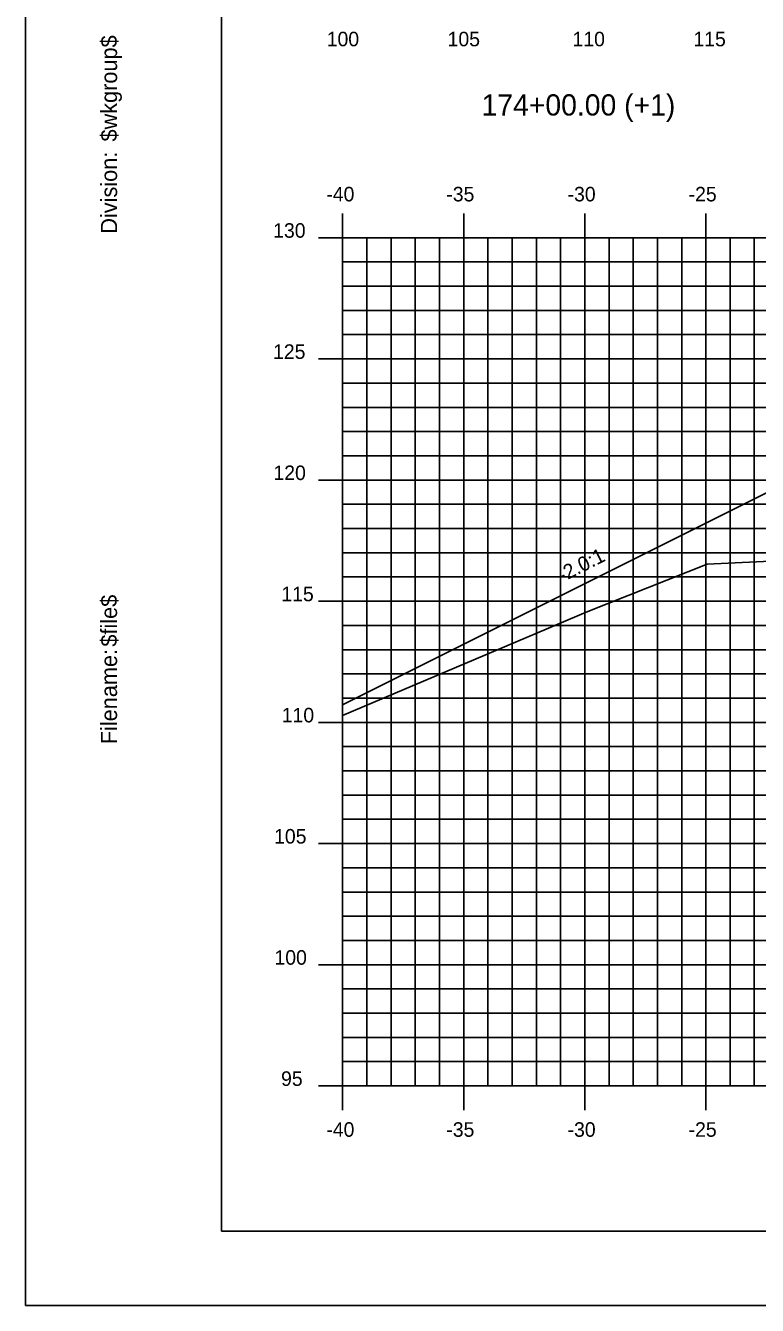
# Model space of a CAD drawing. Extents: x 850598 to 870284, y 366541 to 366651.
# Drawn here: x 857250.5 to 857280.7, y 366541.2 to 366594 of the extents above; entities that cross this region are included whole.
import ezdxf

# ---------------------------------------------------------------- set-up
doc = ezdxf.new("R2010")
doc.units = 0
for name, color, linetype in [('ANNOTATION', 7, 'Continuous'), ('BORDER', 7, 'Continuous'), ('D_Roadway_Centerline', 7, 'Continuous'), ('D_Roadway_SlopeLines', 7, 'Continuous'), ('H_V ANNOTATION', 7, 'Continuous'), ('MAJOR', 7, 'Continuous'), ('MINOR', 7, 'Continuous'), ('PLOT BOUNDARY', 7, 'Continuous'), ('S_Roadway_Centerline', 7, 'Continuous')]:
    doc.layers.add(name, color=color, linetype=linetype)

msp = doc.modelspace()

# ---------------------------------------------------------------- linework, layer by layer
at = {"layer": 'BORDER'}
for p, q in [((857258.593, 366649.225), (857258.593, 366544.225)), ((857258.593, 366544.225), (857418.593, 366544.225))]:
    msp.add_line(p, q, dxfattribs=at)
at = {"layer": 'D_Roadway_Centerline'}
msp.add_lwpolyline([(857263.593, 366565.945), (857280.849, 366574.573), (857284.593, 366576.445), (857286.593, 366576.565), (857292.593, 366576.925), (857303.593, 366577.255), (857314.593, 366576.925), (857318.593, 366576.685), (857320.593, 366576.565), (857326.593, 366574.565), (857383.024, 366563.222), (857403.012, 366559.205), (857403.593, 366559.088)], dxfattribs=at)
at = {"layer": 'D_Roadway_SlopeLines'}
msp.add_lwpolyline([(857280.849, 366574.573), (857263.593, 366565.945)], dxfattribs=at)
at = {"layer": 'MAJOR'}
for p, q in [((857263.593, 366586.227), (857263.593, 366585.225)), ((857263.593, 366586.227), (857263.593, 366585.225)), ((857268.593, 366586.227), (857268.593, 366585.225)), ((857268.593, 366586.227), (857268.593, 366585.225)), ((857273.593, 366586.227), (857273.593, 366585.225)), ((857273.593, 366586.227), (857273.593, 366585.225)), ((857278.593, 366586.227), (857278.593, 366585.225)), ((857278.593, 366586.227), (857278.593, 366585.225)), ((857262.591, 366585.225), (857263.593, 366585.225)), ((857262.591, 366585.225), (857263.593, 366585.225)), ((857263.593, 366585.225), (857403.593, 366585.225)), ((857263.593, 366550.225), (857263.593, 366585.225)), ((857263.593, 366550.225), (857263.593, 366585.225)), ((857263.593, 366585.225), (857403.593, 366585.225)), ((857263.593, 366585.225), (857403.593, 366585.225)), ((857263.593, 366550.225), (857263.593, 366585.225)), ((857263.593, 366550.225), (857263.593, 366585.225)), ((857263.593, 366585.225), (857403.593, 366585.225)), ((857268.593, 366550.225), (857268.593, 366585.225)), ((857268.593, 366550.225), (857268.593, 366585.225)), ((857273.593, 366550.225), (857273.593, 366585.225)), ((857273.593, 366550.225), (857273.593, 366585.225)), ((857278.593, 366550.225), (857278.593, 366585.225)), ((857278.593, 366550.225), (857278.593, 366585.225)), ((857262.591, 366580.225), (857263.593, 366580.225)), ((857262.591, 366580.225), (857263.593, 366580.225)), ((857263.593, 366580.225), (857403.593, 366580.225)), ((857263.593, 366580.225), (857403.593, 366580.225)), ((857262.591, 366575.225), (857263.593, 366575.225)), ((857262.591, 366575.225), (857263.593, 366575.225)), ((857263.593, 366575.225), (857403.593, 366575.225)), ((857263.593, 366575.225), (857403.593, 366575.225)), ((857262.591, 366570.225), (857263.593, 366570.225)), ((857262.591, 366570.225), (857263.593, 366570.225)), ((857263.593, 366570.225), (857403.593, 366570.225)), ((857263.593, 366570.225), (857403.593, 366570.225)), ((857262.591, 366565.225), (857263.593, 366565.225)), ((857262.591, 366565.225), (857263.593, 366565.225)), ((857263.593, 366565.225), (857403.593, 366565.225)), ((857263.593, 366565.225), (857403.593, 366565.225)), ((857262.591, 366560.225), (857263.593, 366560.225)), ((857262.591, 366560.225), (857263.593, 366560.225)), ((857263.593, 366560.225), (857403.593, 366560.225)), ((857263.593, 366560.225), (857403.593, 366560.225)), ((857262.591, 366555.225), (857263.593, 366555.225)), ((857262.591, 366555.225), (857263.593, 366555.225)), ((857263.593, 366555.225), (857403.593, 366555.225)), ((857263.593, 366555.225), (857403.593, 366555.225)), ((857262.591, 366550.225), (857263.593, 366550.225)), ((857262.591, 366550.225), (857263.593, 366550.225)), ((857263.593, 366550.225), (857403.593, 366550.225)), ((857263.593, 366550.225), (857403.593, 366550.225)), ((857263.593, 366549.223), (857263.593, 366550.225)), ((857263.593, 366550.225), (857403.593, 366550.225)), ((857263.593, 366550.225), (857403.593, 366550.225)), ((857263.593, 366549.223), (857263.593, 366550.225)), ((857268.593, 366549.223), (857268.593, 366550.225)), ((857268.593, 366549.223), (857268.593, 366550.225)), ((857273.593, 366549.223), (857273.593, 366550.225)), ((857273.593, 366549.223), (857273.593, 366550.225)), ((857278.593, 366549.223), (857278.593, 366550.225)), ((857278.593, 366549.223), (857278.593, 366550.225))]:
    msp.add_line(p, q, dxfattribs=at)
at = {"layer": 'MINOR'}
for p, q in [((857264.593, 366550.225), (857264.593, 366585.225)), ((857264.593, 366550.225), (857264.593, 366585.225)), ((857265.593, 366550.225), (857265.593, 366585.225)), ((857265.593, 366550.225), (857265.593, 366585.225)), ((857266.593, 366550.225), (857266.593, 366585.225)), ((857266.593, 366550.225), (857266.593, 366585.225)), ((857267.593, 366550.225), (857267.593, 366585.225)), ((857267.593, 366550.225), (857267.593, 366585.225)), ((857269.593, 366550.225), (857269.593, 366585.225)), ((857269.593, 366550.225), (857269.593, 366585.225)), ((857270.593, 366550.225), (857270.593, 366585.225)), ((857270.593, 366550.225), (857270.593, 366585.225)), ((857271.593, 366550.225), (857271.593, 366585.225)), ((857271.593, 366550.225), (857271.593, 366585.225)), ((857272.593, 366550.225), (857272.593, 366585.225)), ((857272.593, 366550.225), (857272.593, 366585.225)), ((857274.593, 366550.225), (857274.593, 366585.225)), ((857274.593, 366550.225), (857274.593, 366585.225)), ((857275.593, 366550.225), (857275.593, 366585.225)), ((857275.593, 366550.225), (857275.593, 366585.225)), ((857276.593, 366550.225), (857276.593, 366585.225)), ((857276.593, 366550.225), (857276.593, 366585.225)), ((857277.593, 366550.225), (857277.593, 366585.225)), ((857277.593, 366550.225), (857277.593, 366585.225)), ((857279.593, 366550.225), (857279.593, 366585.225)), ((857279.593, 366550.225), (857279.593, 366585.225)), ((857280.593, 366550.225), (857280.593, 366585.225)), ((857280.593, 366550.225), (857280.593, 366585.225)), ((857263.593, 366584.225), (857403.593, 366584.225)), ((857263.593, 366584.225), (857264.595, 366584.225)), ((857263.593, 366584.225), (857403.593, 366584.225)), ((857263.593, 366584.225), (857264.595, 366584.225)), ((857263.593, 366583.225), (857403.593, 366583.225)), ((857263.593, 366583.225), (857264.595, 366583.225)), ((857263.593, 366583.225), (857403.593, 366583.225)), ((857263.593, 366583.225), (857264.595, 366583.225)), ((857263.593, 366582.225), (857403.593, 366582.225)), ((857263.593, 366582.225), (857264.595, 366582.225)), ((857263.593, 366582.225), (857403.593, 366582.225)), ((857263.593, 366582.225), (857264.595, 366582.225)), ((857263.593, 366581.225), (857403.593, 366581.225)), ((857263.593, 366581.225), (857264.595, 366581.225)), ((857263.593, 366581.225), (857403.593, 366581.225)), ((857263.593, 366581.225), (857264.595, 366581.225)), ((857263.593, 366579.225), (857403.593, 366579.225)), ((857263.593, 366579.225), (857264.595, 366579.225)), ((857263.593, 366579.225), (857403.593, 366579.225)), ((857263.593, 366579.225), (857264.595, 366579.225)), ((857263.593, 366578.225), (857403.593, 366578.225)), ((857263.593, 366578.225), (857264.595, 366578.225)), ((857263.593, 366578.225), (857403.593, 366578.225)), ((857263.593, 366578.225), (857264.595, 366578.225)), ((857263.593, 366577.225), (857403.593, 366577.225)), ((857263.593, 366577.225), (857264.595, 366577.225)), ((857263.593, 366577.225), (857403.593, 366577.225)), ((857263.593, 366577.225), (857264.595, 366577.225)), ((857263.593, 366576.225), (857403.593, 366576.225)), ((857263.593, 366576.225), (857264.595, 366576.225)), ((857263.593, 366576.225), (857403.593, 366576.225)), ((857263.593, 366576.225), (857264.595, 366576.225)), ((857263.593, 366574.225), (857403.593, 366574.225)), ((857263.593, 366574.225), (857264.595, 366574.225)), ((857263.593, 366574.225), (857403.593, 366574.225)), ((857263.593, 366574.225), (857264.595, 366574.225)), ((857263.593, 366573.225), (857403.593, 366573.225)), ((857263.593, 366573.225), (857264.595, 366573.225)), ((857263.593, 366573.225), (857403.593, 366573.225)), ((857263.593, 366573.225), (857264.595, 366573.225)), ((857263.593, 366572.225), (857403.593, 366572.225)), ((857263.593, 366572.225), (857264.595, 366572.225)), ((857263.593, 366572.225), (857403.593, 366572.225)), ((857263.593, 366572.225), (857264.595, 366572.225)), ((857263.593, 366571.225), (857403.593, 366571.225)), ((857263.593, 366571.225), (857264.595, 366571.225)), ((857263.593, 366571.225), (857403.593, 366571.225)), ((857263.593, 366571.225), (857264.595, 366571.225)), ((857263.593, 366569.225), (857403.593, 366569.225)), ((857263.593, 366569.225), (857264.595, 366569.225)), ((857263.593, 366569.225), (857403.593, 366569.225)), ((857263.593, 366569.225), (857264.595, 366569.225)), ((857263.593, 366568.225), (857403.593, 366568.225)), ((857263.593, 366568.225), (857264.595, 366568.225)), ((857263.593, 366568.225), (857403.593, 366568.225)), ((857263.593, 366568.225), (857264.595, 366568.225)), ((857263.593, 366567.225), (857403.593, 366567.225)), ((857263.593, 366567.225), (857264.595, 366567.225)), ((857263.593, 366567.225), (857403.593, 366567.225)), ((857263.593, 366567.225), (857264.595, 366567.225)), ((857263.593, 366566.225), (857403.593, 366566.225)), ((857263.593, 366566.225), (857264.595, 366566.225)), ((857263.593, 366566.225), (857403.593, 366566.225)), ((857263.593, 366566.225), (857264.595, 366566.225)), ((857263.593, 366564.225), (857403.593, 366564.225)), ((857263.593, 366564.225), (857264.595, 366564.225)), ((857263.593, 366564.225), (857403.593, 366564.225)), ((857263.593, 366564.225), (857264.595, 366564.225)), ((857263.593, 366563.225), (857403.593, 366563.225)), ((857263.593, 366563.225), (857264.595, 366563.225)), ((857263.593, 366563.225), (857403.593, 366563.225)), ((857263.593, 366563.225), (857264.595, 366563.225)), ((857263.593, 366562.225), (857403.593, 366562.225)), ((857263.593, 366562.225), (857264.595, 366562.225)), ((857263.593, 366562.225), (857403.593, 366562.225)), ((857263.593, 366562.225), (857264.595, 366562.225)), ((857263.593, 366561.225), (857403.593, 366561.225)), ((857263.593, 366561.225), (857264.595, 366561.225)), ((857263.593, 366561.225), (857403.593, 366561.225)), ((857263.593, 366561.225), (857264.595, 366561.225)), ((857263.593, 366559.225), (857403.593, 366559.225)), ((857263.593, 366559.225), (857264.595, 366559.225)), ((857263.593, 366559.225), (857403.593, 366559.225)), ((857263.593, 366559.225), (857264.595, 366559.225)), ((857263.593, 366558.225), (857403.593, 366558.225)), ((857263.593, 366558.225), (857264.595, 366558.225)), ((857263.593, 366558.225), (857403.593, 366558.225)), ((857263.593, 366558.225), (857264.595, 366558.225)), ((857263.593, 366557.225), (857403.593, 366557.225)), ((857263.593, 366557.225), (857264.595, 366557.225)), ((857263.593, 366557.225), (857403.593, 366557.225)), ((857263.593, 366557.225), (857264.595, 366557.225)), ((857263.593, 366556.225), (857403.593, 366556.225)), ((857263.593, 366556.225), (857264.595, 366556.225)), ((857263.593, 366556.225), (857403.593, 366556.225)), ((857263.593, 366556.225), (857264.595, 366556.225)), ((857263.593, 366554.225), (857403.593, 366554.225)), ((857263.593, 366554.225), (857264.595, 366554.225)), ((857263.593, 366554.225), (857403.593, 366554.225)), ((857263.593, 366554.225), (857264.595, 366554.225)), ((857263.593, 366553.225), (857403.593, 366553.225)), ((857263.593, 366553.225), (857264.595, 366553.225)), ((857263.593, 366553.225), (857403.593, 366553.225)), ((857263.593, 366553.225), (857264.595, 366553.225)), ((857263.593, 366552.225), (857403.593, 366552.225)), ((857263.593, 366552.225), (857264.595, 366552.225)), ((857263.593, 366552.225), (857403.593, 366552.225)), ((857263.593, 366552.225), (857264.595, 366552.225)), ((857263.593, 366551.225), (857403.593, 366551.225)), ((857263.593, 366551.225), (857264.595, 366551.225)), ((857263.593, 366551.225), (857403.593, 366551.225)), ((857263.593, 366551.225), (857264.595, 366551.225))]:
    msp.add_line(p, q, dxfattribs=at)
at = {"layer": 'PLOT BOUNDARY'}
msp.add_lwpolyline([(857250.5, 366541.166), (857420.5, 366541.166), (857420.5, 366651.166), (857250.5, 366651.166)], close=True, dxfattribs=at)
at = {"layer": 'S_Roadway_Centerline'}
msp.add_lwpolyline([(857263.593, 366565.511), (857273.716, 366569.795), (857278.648, 366571.753), (857295.185, 366572.544), (857301.688, 366572.898), (857302.273, 366572.885), (857308.895, 366573.569), (857316.083, 366574.948), (857316.983, 366575.166), (857317.26, 366575.224), (857319.7, 366575.748), (857320.194, 366575.779), (857333.141, 366576.31)], dxfattribs=at)

# ---------------------------------------------------------------- texts
at = {"layer": 'ANNOTATION'}
msp.add_text('-2.0:1', height=0.6, rotation=26.5651, dxfattribs=at).set_placement((857272.649, 366570.991))
at = {"layer": 'BORDER'}
for s, p in [('$wkgroup$', (857254.278, 366589.195)), ('Division:', (857254.278, 366585.391)), ('$file$', (857254.278, 366568.351)), ('Filename:', (857254.278, 366564.324))]:
    msp.add_text(s, height=0.6696, rotation=90, dxfattribs=at).set_placement(p)
at = {"layer": 'H_V ANNOTATION'}
for s, height, p in [('100', 0.6, (857262.935, 366593.125)), ('105', 0.6, (857267.927, 366593.125)), ('110', 0.6, (857273.085, 366593.125)), ('115', 0.6, (857278.077, 366593.125)), ('174+00.00 (+1)', 0.87498, (857269.329, 366590.268)), ('-40', 0.6, (857262.919, 366586.725)), ('-35', 0.6, (857267.873, 366586.725)), ('-30', 0.6, (857272.881, 366586.725)), ('-25', 0.6, (857277.879, 366586.725)), ('130', 0.6, (857260.723, 366585.225)), ('125', 0.6, (857260.718, 366580.225)), ('120', 0.6, (857260.734, 366575.225)), ('115', 0.6, (857261.061, 366570.225)), ('110', 0.6, (857261.077, 366565.225)), ('105', 0.6, (857260.761, 366560.225)), ('100', 0.6, (857260.777, 366555.225)), ('95', 0.6, (857261.05, 366550.225)), ('-40', 0.6, (857262.919, 366548.125)), ('-35', 0.6, (857267.873, 366548.125)), ('-30', 0.6, (857272.881, 366548.125)), ('-25', 0.6, (857277.879, 366548.125))]:
    msp.add_text(s, height=height, dxfattribs=at).set_placement(p)

doc.saveas('drawing.dxf')
